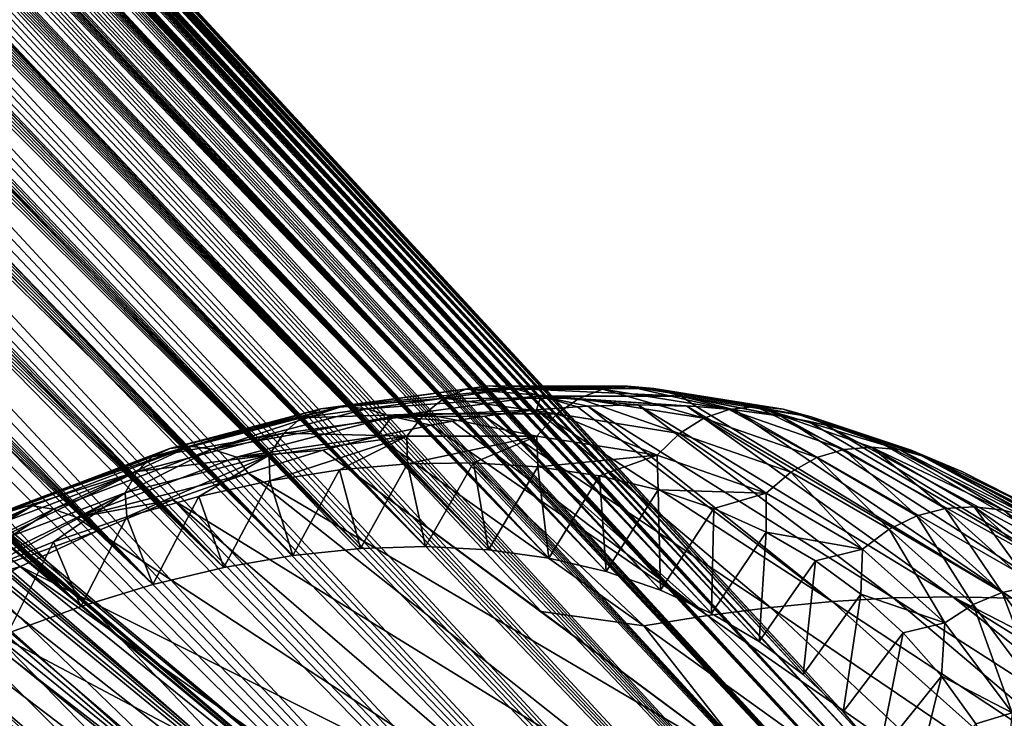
# Model space of a CAD drawing. Header units: metres. Extents: x -81 to 81, y -160 to 24.
# Tile 415 of 424: x 36 to 44, y -11 to -5. Entities that reach past the tile are written whole.
import ezdxf

# ---------------------------------------------------------------- set-up
doc = ezdxf.new("R2010")
doc.units = ezdxf.units.M
doc.layers.add('solid_501850_SW0001', color=7, linetype='CONTINUOUS')

msp = doc.modelspace()

# ---------------------------------------------------------------- linework, layer by layer
at = {"layer": 'solid_501850_SW0001'}
for points in [[(20.594069, 12.731007, 15.899886), (20.583742, 12.720186, 16.087637), (42.221546, -10.676816, 37.643387)], [(20.612007, 12.730516, 15.730922), (20.594069, 12.731007, 15.899886), (42.221546, -10.676816, 37.643387)], [(20.636536, 12.720378, 15.576728), (20.612007, 12.730516, 15.730922), (42.221546, -10.676816, 37.643387)], [(20.583742, 12.720186, 16.087637), (20.582508, 12.695947, 16.297234), (42.221546, -10.676816, 37.643387)], [(20.582508, 12.695947, 16.297234), (20.591953, 12.656164, 16.530502), (42.221546, -10.676816, 37.643387)], [(20.591953, 12.656164, 16.530502), (20.613581, 12.598871, 16.788565), (42.221546, -10.676816, 37.643387)], [(20.667139, 12.701567, 15.43405), (20.636536, 12.720378, 15.576728), (42.221546, -10.676816, 37.643387)], [(20.667139, 12.701567, 15.43405), (42.221546, -10.676816, 37.643387), (42.555279, -10.989511, 36.991222)], [(20.703661, 12.67454, 15.300403), (20.667139, 12.701567, 15.43405), (42.555279, -10.989511, 36.991222)], [(20.746235, 12.639345, 15.173695), (20.703661, 12.67454, 15.300403), (42.555279, -10.989511, 36.991222)], [(20.613581, 12.598871, 16.788565), (41.855652, -10.402453, 38.295551), (42.221546, -10.676816, 37.643387)], [(20.613581, 12.598871, 16.788565), (20.648703, 12.522305, 17.072399), (41.855652, -10.402453, 38.295551)], [(20.795273, 12.59565, 15.052151), (20.746235, 12.639345, 15.173695), (42.555279, -10.989511, 36.991222)], [(20.851469, 12.542727, 14.934254), (20.795273, 12.59565, 15.052151), (42.555279, -10.989511, 36.991222)], [(20.648703, 12.522305, 17.072399), (20.698431, 12.424847, 17.383146), (41.855652, -10.402453, 38.295551)], [(20.915821, 12.479434, 14.81867), (20.851469, 12.542727, 14.934254), (42.555279, -10.989511, 36.991222)], [(20.698431, 12.424847, 17.383146), (20.763727, 12.304967, 17.722143), (41.855652, -10.402453, 38.295551)], [(20.989819, 12.403997, 14.704167), (20.915821, 12.479434, 14.81867), (42.555279, -10.989511, 36.991222)], [(21.075397, 12.314017, 14.589696), (20.989819, 12.403997, 14.704167), (42.555279, -10.989511, 36.991222)], [(20.763727, 12.304967, 17.722143), (20.845358, 12.161238, 18.090872), (41.855652, -10.402453, 38.295551)], [(21.075397, 12.314017, 14.589696), (42.555279, -10.989511, 36.991222), (42.855511, -11.339282, 36.341675)], [(21.175016, 12.206348, 14.474381), (21.075397, 12.314017, 14.589696), (42.855511, -11.339282, 36.341675)], [(20.845358, 12.161238, 18.090872), (20.892519, 12.079962, 18.286949), (41.855652, -10.402453, 38.295551)], [(21.291105, 12.07765, 14.358067), (21.175016, 12.206348, 14.474381), (42.855511, -11.339282, 36.341675)], [(20.892519, 12.079962, 18.286949), (20.943977, 11.992232, 18.490976), (41.855652, -10.402453, 38.295551)], [(21.425594, 11.924933, 14.241465), (21.291105, 12.07765, 14.358067), (42.855511, -11.339282, 36.341675)], [(20.943977, 11.992232, 18.490976), (41.459061, -10.167521, 38.945099), (41.855652, -10.402453, 38.295551)], [(20.943977, 11.992232, 18.490976), (20.999819, 11.897823, 18.703297), (41.459061, -10.167521, 38.945099)], [(21.579681, 11.745873, 14.125979), (21.425594, 11.924933, 14.241465), (42.855511, -11.339282, 36.341675)], [(20.999819, 11.897823, 18.703297), (21.060162, 11.79647, 18.92429), (41.459061, -10.167521, 38.945099)], [(21.060162, 11.79647, 18.92429), (21.124973, 11.688123, 19.153887), (41.459061, -10.167521, 38.945099)], [(21.754431, 11.538174, 14.012884), (21.579681, 11.745873, 14.125979), (42.855511, -11.339282, 36.341675)], [(21.124973, 11.688123, 19.153887), (21.194433, 11.572365, 19.392832), (41.459061, -10.167521, 38.945099)], [(21.194433, 11.572365, 19.392832), (21.268482, 11.449197, 19.640882), (41.459061, -10.167521, 38.945099)], [(21.754431, 11.538174, 14.012884), (42.855511, -11.339282, 36.341675), (43.121078, -11.724774, 35.697258)], [(21.950872, 11.299402, 13.903207), (21.754431, 11.538174, 14.012884), (43.121078, -11.724774, 35.697258)], [(21.268482, 11.449197, 19.640882), (21.347269, 11.31819, 19.898817), (41.459061, -10.167521, 38.945099)], [(21.347269, 11.31819, 19.898817), (21.430801, 11.179213, 20.166649), (41.459061, -10.167521, 38.945099)], [(22.169905, 11.027079, 13.797754), (21.950872, 11.299402, 13.903207), (43.121078, -11.724774, 35.697258)], [(21.430801, 11.179213, 20.166649), (21.519133, 11.03199, 20.444757), (41.459061, -10.167521, 38.945099)], [(21.519133, 11.03199, 20.444757), (41.03331, -9.972927, 39.589516), (41.459061, -10.167521, 38.945099)], [(21.519133, 11.03199, 20.444757), (21.612373, 10.87611, 20.733791), (41.03331, -9.972927, 39.589516)], [(22.288179, 10.877485, 13.746819), (22.169905, 11.027079, 13.797754), (43.121078, -11.724774, 35.697258)], [(21.612373, 10.87611, 20.733791), (21.710478, 10.711506, 21.033562), (41.03331, -9.972927, 39.589516)], [(22.412413, 10.718489, 13.697206), (22.288179, 10.877485, 13.746819), (43.121078, -11.724774, 35.697258)], [(21.710478, 10.711506, 21.033562), (21.813618, 10.537541, 21.3452), (41.03331, -9.972927, 39.589516)], [(22.542662, 10.549768, 13.648958), (22.412413, 10.718489, 13.697206), (43.121078, -11.724774, 35.697258)], [(21.813618, 10.537541, 21.3452), (21.921724, 10.354193, 21.668329), (41.03331, -9.972927, 39.589516)], [(22.542662, 10.549768, 13.648958), (43.121078, -11.724774, 35.697258), (43.350948, -12.144485, 35.060482)], [(22.679287, 10.3706, 13.602152), (22.542662, 10.549768, 13.648958), (43.350948, -12.144485, 35.060482)], [(21.921724, 10.354193, 21.668329), (22.03496, 10.16078, 22.004097), (41.03331, -9.972927, 39.589516)], [(22.822021, 10.181026, 13.556874), (22.679287, 10.3706, 13.602152), (43.350948, -12.144485, 35.060482)], [(22.03496, 10.16078, 22.004097), (22.153334, 9.957013, 22.352661), (41.03331, -9.972927, 39.589516)], [(22.971437, 9.979982, 13.513144), (22.822021, 10.181026, 13.556874), (43.350948, -12.144485, 35.060482)], [(22.153334, 9.957013, 22.352661), (40.580059, -9.819432, 40.226292), (41.03331, -9.972927, 39.589516)], [(22.153334, 9.957013, 22.352661), (22.276905, 9.742456, 22.714472), (40.580059, -9.819432, 40.226292)], [(23.127218, 9.767533, 13.471095), (22.971437, 9.979982, 13.513144), (43.350948, -12.144485, 35.060482)], [(22.276905, 9.742456, 22.714472), (22.405844, 9.516259, 23.090822), (40.580059, -9.819432, 40.226292)], [(23.289801, 9.542701, 13.430742), (23.127218, 9.767533, 13.471095), (43.350948, -12.144485, 35.060482)], [(23.459249, 9.304973, 13.392185), (23.289801, 9.542701, 13.430742), (43.350948, -12.144485, 35.060482)], [(22.405844, 9.516259, 23.090822), (22.494728, 9.359028, 23.349405), (40.580059, -9.819432, 40.226292)], [(22.494728, 9.359028, 23.349405), (22.586048, 9.196196, 23.614893), (40.580059, -9.819432, 40.226292)], [(23.459249, 9.304973, 13.392185), (43.350948, -12.144485, 35.060482), (43.544193, -12.596732, 34.433907)], [(23.635504, 9.053963, 13.35553), (23.459249, 9.304973, 13.392185), (43.544193, -12.596732, 34.433907)], [(22.586048, 9.196196, 23.614893), (22.679873, 9.027392, 23.887848), (40.580059, -9.819432, 40.226292)], [(23.819155, 8.788307, 13.320794), (23.635504, 9.053963, 13.35553), (43.544193, -12.596732, 34.433907)], [(22.679873, 9.027392, 23.887848), (22.776112, 8.852855, 24.167507), (40.580059, -9.819432, 40.226292)], [(22.776112, 8.852855, 24.167507), (22.874821, 8.672202, 24.454449), (40.580059, -9.819432, 40.226292)], [(24.009695, 8.508163, 13.288207), (23.819155, 8.788307, 13.320794), (43.544193, -12.596732, 34.433907)], [(22.874821, 8.672202, 24.454449), (40.101124, -9.707655, 40.852867), (40.580059, -9.819432, 40.226292)], [(22.874821, 8.672202, 24.454449), (22.976095, 8.484873, 24.749594), (40.101124, -9.707655, 40.852867)], [(22.976095, 8.484873, 24.749594), (23.079933, 8.290761, 25.052832), (40.101124, -9.707655, 40.852867)], [(24.207977, 8.211624, 13.257718), (24.009695, 8.508163, 13.288207), (43.544193, -12.596732, 34.433907)], [(23.079933, 8.290761, 25.052832), (23.186277, 8.089943, 25.363691), (40.101124, -9.707655, 40.852867)], [(24.207977, 8.211624, 13.257718), (43.544193, -12.596732, 34.433907), (43.700043, -13.0797, 33.820042)], [(24.413485, 7.898748, 13.229614), (24.207977, 8.211624, 13.257718), (43.700043, -13.0797, 33.820042)], [(23.186277, 8.089943, 25.363691), (23.295218, 7.881732, 25.683292), (40.101124, -9.707655, 40.852867)], [(24.626759, 7.567894, 13.203934), (24.413485, 7.898748, 13.229614), (43.700043, -13.0797, 33.820042)], [(23.295218, 7.881732, 25.683292), (23.406816, 7.665496, 26.012543), (40.101124, -9.707655, 40.852867)], [(23.406816, 7.665496, 26.012543), (23.521002, 7.441597, 26.350266), (40.101124, -9.707655, 40.852867)], [(24.847979, 7.217859, 13.180849), (24.626759, 7.567894, 13.203934), (43.700043, -13.0797, 33.820042)], [(23.521002, 7.441597, 26.350266), (39.598431, -9.638041, 41.466732), (40.101124, -9.707655, 40.852867)], [(23.521002, 7.441597, 26.350266), (23.637806, 7.209465, 26.697227), (39.598431, -9.638041, 41.466732)], [(23.637806, 7.209465, 26.697227), (23.727167, 7.029394, 26.964388), (39.598431, -9.638041, 41.466732)], [(24.99959, 6.973814, 13.167081), (24.847979, 7.217859, 13.180849), (43.700043, -13.0797, 33.820042)], [(23.727167, 7.029394, 26.964388), (23.81806, 6.843843, 27.237946), (39.598431, -9.638041, 41.466732)], [(25.155014, 6.719978, 13.154576), (24.99959, 6.973814, 13.167081), (43.700043, -13.0797, 33.820042)], [(23.81806, 6.843843, 27.237946), (23.910473, 6.653203, 27.516844), (39.598431, -9.638041, 41.466732)], [(23.910473, 6.653203, 27.516844), (24.004387, 6.457207, 27.801426), (39.598431, -9.638041, 41.466732)], [(25.155014, 6.719978, 13.154576), (43.700043, -13.0797, 33.820042), (43.817898, -13.591534, 33.221245)], [(25.314228, 6.456012, 13.143437), (25.155014, 6.719978, 13.154576), (43.817898, -13.591534, 33.221245)], [(24.004387, 6.457207, 27.801426), (24.099781, 6.255385, 28.092405), (39.598431, -9.638041, 41.466732)], [(25.476654, 6.182529, 13.133894), (25.314228, 6.456012, 13.143437), (43.817898, -13.591534, 33.221245)], [(24.099781, 6.255385, 28.092405), (24.196632, 6.047247, 28.390478), (39.598431, -9.638041, 41.466732)], [(25.642803, 5.898202, 13.125928), (25.476654, 6.182529, 13.133894), (43.817898, -13.591534, 33.221245)], [(24.196632, 6.047247, 28.390478), (39.07391, -9.610854, 42.065529), (39.598431, -9.638041, 41.466732)], [(24.196632, 6.047247, 28.390478), (24.294928, 5.832688, 28.695524), (39.07391, -9.610854, 42.065529)], [(24.294928, 5.832688, 28.695524), (24.394693, 5.612194, 29.006277), (39.07391, -9.610854, 42.065529)], [(25.813143, 5.601679, 13.119555), (25.642803, 5.898202, 13.125928), (43.817898, -13.591534, 33.221245)], [(24.394693, 5.612194, 29.006277), (24.495918, 5.385063, 29.323771), (39.07391, -9.610854, 42.065529)], [(25.813143, 5.601679, 13.119555), (43.817898, -13.591534, 33.221245), (43.897293, -14.130221, 32.63987)], [(25.9869, 5.293878, 13.115129), (25.813143, 5.601679, 13.119555), (43.897293, -14.130221, 32.63987)], [(24.495918, 5.385063, 29.323771), (24.598587, 5.150486, 29.649147), (39.07391, -9.610854, 42.065529)], [(26.164143, 4.974108, 13.112735), (25.9869, 5.293878, 13.115129), (43.897293, -14.130221, 32.63987)], [(24.598587, 5.150486, 29.649147), (24.702684, 4.90762, 29.983517), (39.07391, -9.610854, 42.065529)], [(26.345495, 4.640464, 13.112338), (26.164143, 4.974108, 13.112735), (43.897293, -14.130221, 32.63987)], [(24.702684, 4.90762, 29.983517), (38.529617, -9.626207, 42.646904), (39.07391, -9.610854, 42.065529)], [(24.702684, 4.90762, 29.983517), (24.808405, 4.656504, 30.326143), (38.529617, -9.626207, 42.646904)], [(24.808405, 4.656504, 30.326143), (24.894171, 4.449883, 30.605516), (38.529617, -9.626207, 42.646904)], [(26.531141, 4.291833, 13.114139), (26.345495, 4.640464, 13.112338), (43.897293, -14.130221, 32.63987)], [(24.894171, 4.449883, 30.605516), (24.980824, 4.237845, 30.890043), (38.529617, -9.626207, 42.646904)], [(26.720242, 3.929215, 13.118648), (26.531141, 4.291833, 13.114139), (43.897293, -14.130221, 32.63987)], [(24.980824, 4.237845, 30.890043), (25.068205, 4.020073, 31.18014), (38.529617, -9.626207, 42.646904)], [(25.068205, 4.020073, 31.18014), (25.156157, 3.796231, 31.476206), (38.529617, -9.626207, 42.646904)], [(26.720242, 3.929215, 13.118648), (43.897293, -14.130221, 32.63987), (43.937908, -14.6936, 32.078255)], [(26.912716, 3.551677, 13.12577), (26.720242, 3.929215, 13.118648), (43.937908, -14.6936, 32.078255)], [(25.156157, 3.796231, 31.476206), (25.24464, 3.56582, 31.778759), (38.529617, -9.626207, 42.646904)], [(25.24464, 3.56582, 31.778759), (37.967747, -9.684037, 43.208519), (38.529617, -9.626207, 42.646904)], [(25.24464, 3.56582, 31.778759), (25.334663, 3.327363, 32.089035), (37.967747, -9.684037, 43.208519)], [(27.059248, 3.258062, 13.132775), (26.912716, 3.551677, 13.12577), (43.937908, -14.6936, 32.078255)], [(25.334663, 3.327363, 32.089035), (25.425846, 3.081616, 32.405762), (37.967747, -9.684037, 43.208519)], [(27.208265, 2.953779, 13.141477), (27.059248, 3.258062, 13.132775), (43.937908, -14.6936, 32.078255)], [(25.425846, 3.081616, 32.405762), (25.517376, 2.829937, 32.727093), (37.967747, -9.684037, 43.208519)], [(27.359818, 2.6384, 13.152286), (27.208265, 2.953779, 13.141477), (43.937908, -14.6936, 32.078255)], [(25.517376, 2.829937, 32.727093), (25.60844, 2.573712, 33.051216), (37.967747, -9.684037, 43.208519)], [(27.359818, 2.6384, 13.152286), (43.937908, -14.6936, 32.078255), (43.939587, -15.279417, 31.538641)], [(27.512117, 2.314959, 13.165033), (27.359818, 2.6384, 13.152286), (43.939587, -15.279417, 31.538641)], [(25.60844, 2.573712, 33.051216), (25.698221, 2.314357, 33.376335), (37.967747, -9.684037, 43.208519)], [(25.698221, 2.314357, 33.376335), (37.390537, -9.784111, 43.748135), (37.967747, -9.684037, 43.208519)], [(25.698221, 2.314357, 33.376335), (25.786287, 2.052436, 33.701725), (37.390537, -9.784111, 43.748135)], [(27.663445, 1.986568, 13.179476), (27.512117, 2.314959, 13.165033), (43.939587, -15.279417, 31.538641)], [(25.786287, 2.052436, 33.701725), (25.874428, 1.783702, 34.032177), (37.390537, -9.784111, 43.748135)], [(27.812216, 1.656271, 13.19531), (27.663445, 1.986568, 13.179476), (43.939587, -15.279417, 31.538641)], [(25.874428, 1.783702, 34.032177), (25.962204, 1.509537, 34.365673), (37.390537, -9.784111, 43.748135)], [(27.959776, 1.321192, 13.212971), (27.812216, 1.656271, 13.19531), (43.939587, -15.279417, 31.538641)], [(25.962204, 1.509537, 34.365673), (26.048656, 1.232619, 34.698811), (37.390537, -9.784111, 43.748135)], [(27.959776, 1.321192, 13.212971), (43.939587, -15.279417, 31.538641), (43.902321, -15.885435, 31.023088)], [(28.106289, 0.980814, 13.23267), (27.959776, 1.321192, 13.212971), (43.902321, -15.885435, 31.023088)], [(26.048656, 1.232619, 34.698811), (26.13282, 0.955704, 35.028267), (37.390537, -9.784111, 43.748135)], [(26.13282, 0.955704, 35.028267), (36.800198, -9.926045, 44.263683), (37.390537, -9.784111, 43.748135)], [(26.13282, 0.955704, 35.028267), (26.21372, 0.681628, 35.3508), (36.800198, -9.926045, 44.263683)], [(28.250278, 0.638162, 13.254118), (28.106289, 0.980814, 13.23267), (43.902321, -15.885435, 31.023088)], [(26.21372, 0.681628, 35.3508), (26.290743, 0.412132, 35.664581), (36.800198, -9.926045, 44.263683)], [(28.390364, 0.296287, 13.276949), (28.250278, 0.638162, 13.254118), (43.902321, -15.885435, 31.023088)], [(26.290743, 0.412132, 35.664581), (26.364964, 0.143869, 35.973579), (36.800198, -9.926045, 44.263683)], [(28.525492, -0.042267, 13.300806), (28.390364, 0.296287, 13.276949), (43.902321, -15.885435, 31.023088)], [(26.364964, 0.143869, 35.973579), (26.436518, -0.123144, 36.27776), (36.800198, -9.926045, 44.263683)], [(28.525492, -0.042267, 13.300806), (43.902321, -15.885435, 31.023088), (43.826256, -16.509251, 30.533648)], [(28.656723, -0.379604, 13.326063), (28.525492, -0.042267, 13.300806), (43.826256, -16.509251, 30.533648)], [(26.436518, -0.123144, 36.27776), (36.199066, -10.109281, 44.753124), (36.800198, -9.926045, 44.263683)], [(26.436518, -0.123144, 36.27776), (26.505354, -0.388289, 36.576431), (36.199066, -10.109281, 44.753124)], [(26.505354, -0.388289, 36.576431), (26.571421, -0.650927, 36.868931), (36.199066, -10.109281, 44.753124)], [(28.784222, -0.716073, 13.352711), (28.656723, -0.379604, 13.326063), (43.826256, -16.509251, 30.533648)], [(26.571421, -0.650927, 36.868931), (26.634665, -0.910399, 37.15461), (36.199066, -10.109281, 44.753124)], [(28.907791, -1.051226, 13.38058), (28.784222, -0.716073, 13.352711), (43.826256, -16.509251, 30.533648)], [(26.634665, -0.910399, 37.15461), (26.694984, -1.166262, 37.433128), (36.199066, -10.109281, 44.753124)], [(29.027245, -1.384616, 13.409496), (28.907791, -1.051226, 13.38058), (43.826256, -16.509251, 30.533648)], [(26.694984, -1.166262, 37.433128), (26.75231, -1.418942, 37.705132), (36.199066, -10.109281, 44.753124)], [(29.027245, -1.384616, 13.409496), (43.826256, -16.509251, 30.533648), (43.711693, -17.148361, 30.072281)], [(29.142502, -1.71598, 13.439356), (29.027245, -1.384616, 13.409496), (43.711693, -17.148361, 30.072281)], [(26.75231, -1.418942, 37.705132), (35.589561, -10.333082, 45.214493), (36.199066, -10.109281, 44.753124)], [(29.25378, -2.045587, 13.470283), (29.142502, -1.71598, 13.439356), (43.711693, -17.148361, 30.072281)], [(29.361139, -2.373417, 13.502279), (29.25378, -2.045587, 13.470283), (43.711693, -17.148361, 30.072281)], [(29.464615, -2.699432, 13.535339), (29.361139, -2.373417, 13.502279), (43.711693, -17.148361, 30.072281)], [(29.564251, -3.023591, 13.569452), (29.464615, -2.699432, 13.535339), (43.711693, -17.148361, 30.072281)], [(29.564251, -3.023591, 13.569452), (43.711693, -17.148361, 30.072281), (43.559097, -17.80022, 29.64082)], [(30.035671, -4.737868, 13.769147), (29.564251, -3.023591, 13.569452), (43.559097, -17.80022, 29.64082)], [(30.035671, -4.737868, 13.769147), (43.559097, -17.80022, 29.64082), (43.369045, -18.462345, 29.240913)], [(30.181648, -5.351525, 13.849058), (30.035671, -4.737868, 13.769147), (43.369045, -18.462345, 29.240913)], [(30.410471, -6.442826, 14.002036), (30.181648, -5.351525, 13.849058), (43.369045, -18.462345, 29.240913)], [(36.565712, -11.91174, 40.87225), (28.576656, -5.496956, 34.143997), (29.017637, -5.45074, 33.703979)], [(35.681694, -12.057399, 41.705673), (28.576656, -5.496956, 34.143997), (36.565712, -11.91174, 40.87225)], [(36.565712, -11.91174, 40.87225), (29.017637, -5.45074, 33.703979), (29.44433, -5.439959, 33.247063)], [(37.39489, -11.901777, 39.974258), (29.44433, -5.439959, 33.247063), (29.854557, -5.464739, 32.775517)], [(36.565712, -11.91174, 40.87225), (29.44433, -5.439959, 33.247063), (37.39489, -11.901777, 39.974258)], [(37.39489, -11.901777, 39.974258), (29.854557, -5.464739, 32.775517), (30.245882, -5.524893, 32.292175)], [(38.156963, -12.027693, 39.024937), (30.245882, -5.524893, 32.292175), (30.617188, -5.620206, 31.798462)], [(37.39489, -11.901777, 39.974258), (30.245882, -5.524893, 32.292175), (38.156963, -12.027693, 39.024937)], [(38.156963, -12.027693, 39.024937), (30.617188, -5.620206, 31.798462), (30.966921, -5.750358, 31.296368)], [(38.837063, -12.287056, 38.042801), (30.966921, -5.750358, 31.296368), (31.292839, -5.914493, 30.789129)], [(38.156963, -12.027693, 39.024937), (30.966921, -5.750358, 31.296368), (38.837063, -12.287056, 38.042801)], [(38.837063, -12.287056, 38.042801), (31.292839, -5.914493, 30.789129), (31.593941, -6.112035, 30.278374)], [(39.424805, -12.675781, 37.042946), (31.593941, -6.112035, 30.278374), (31.869118, -6.342349, 29.765898)], [(38.837063, -12.287056, 38.042801), (31.593941, -6.112035, 30.278374), (39.424805, -12.675781, 37.042946)], [(39.424805, -12.675781, 37.042946), (31.869118, -6.342349, 29.765898), (32.116528, -6.603886, 29.255133)], [(30.410471, -6.442826, 14.002036), (43.369045, -18.462345, 29.240913), (43.142296, -19.132092, 28.874159)], [(30.59774, -7.529654, 14.168286), (30.410471, -6.442826, 14.002036), (43.142296, -19.132092, 28.874159)], [(39.909683, -13.187095, 36.043091), (32.116528, -6.603886, 29.255133), (32.335403, -6.895727, 28.74777)], [(39.424805, -12.675781, 37.042946), (32.116528, -6.603886, 29.255133), (39.909683, -13.187095, 36.043091)], [(39.909683, -13.187095, 36.043091), (32.335403, -6.895727, 28.74777), (32.524963, -7.216957, 28.245499)], [(40.283207, -13.811821, 35.060955), (32.524963, -7.216957, 28.245499), (32.683937, -7.565425, 27.751682)], [(39.909683, -13.187095, 36.043091), (32.524963, -7.216957, 28.245499), (40.283207, -13.811821, 35.060955)], [(30.59774, -7.529654, 14.168286), (43.142296, -19.132092, 28.874159), (42.879757, -19.806772, 28.542027)], [(30.68259, -8.126926, 14.265553), (30.59774, -7.529654, 14.168286), (42.879757, -19.806772, 28.542027)], [(40.283207, -13.811821, 35.060955), (32.683937, -7.565425, 27.751682), (32.811821, -7.939856, 27.268049)], [(40.539543, -14.540455, 34.111633), (32.811821, -7.939856, 27.268049), (32.908157, -8.33909, 26.79616)], [(40.283207, -13.811821, 35.060955), (32.811821, -7.939856, 27.268049), (40.539543, -14.540455, 34.111633)], [(30.68259, -8.126926, 14.265553), (42.879757, -19.806772, 28.542027), (42.582474, -20.483721, 28.245829)], [(30.828779, -9.531423, 14.511223), (30.68259, -8.126926, 14.265553), (42.582474, -20.483721, 28.245829)], [(39.604797, -8.271095, 43.838112), (39.409245, -8.297168, 43.646362), (38.200577, -8.462942, 44.816883)], [(38.38205, -8.438823, 45.022247), (39.604797, -8.271095, 43.838112), (38.200577, -8.462942, 44.816883)], [(39.814159, -8.291406, 44.040359), (39.604797, -8.271095, 43.838112), (38.38205, -8.438823, 45.022247)], [(38.580387, -8.46065, 45.235165), (39.814159, -8.291406, 44.040359), (38.38205, -8.438823, 45.022247)], [(40.034554, -8.354617, 44.253242), (39.814159, -8.291406, 44.040359), (38.580387, -8.46065, 45.235165)], [(39.604797, -8.271095, 43.838112), (40.757771, -8.272435, 42.574757), (39.409245, -8.297168, 43.646362)], [(40.757771, -8.272435, 42.574757), (40.54895, -8.298492, 42.397541), (39.409245, -8.297168, 43.646362)], [(40.977554, -8.292706, 42.765633), (40.757771, -8.272435, 42.574757), (39.604797, -8.271095, 43.838112)], [(39.814159, -8.291406, 44.040359), (40.977554, -8.292706, 42.765633), (39.604797, -8.271095, 43.838112)], [(41.205742, -8.355635, 42.970245), (40.977554, -8.292706, 42.765633), (39.814159, -8.291406, 44.040359)], [(40.034554, -8.354617, 44.253242), (41.205742, -8.355635, 42.970245), (39.814159, -8.291406, 44.040359)], [(40.757771, -8.272435, 42.574757), (41.604221, -8.466897, 41.087379), (40.54895, -8.298492, 42.397541)], [(40.757771, -8.272435, 42.574757), (41.825314, -8.442826, 41.249332), (41.604221, -8.466897, 41.087379)], [(42.054775, -8.464534, 41.428291), (41.825314, -8.442826, 41.249332), (40.757771, -8.272435, 42.574757)], [(40.977554, -8.292706, 42.765633), (42.054775, -8.464534, 41.428291), (40.757771, -8.272435, 42.574757)], [(42.290279, -8.528182, 41.624229), (42.054775, -8.464534, 41.428291), (40.977554, -8.292706, 42.765633)], [(41.205742, -8.355635, 42.970245), (42.290279, -8.528182, 41.624229), (40.977554, -8.292706, 42.765633)], [(40.539543, -14.540455, 34.111633), (32.908157, -8.33909, 26.79616), (32.972313, -8.760572, 26.339054)], [(38.036701, -8.536745, 44.620934), (39.22834, -8.373245, 43.466965), (39.06319, -8.502928, 43.301495)], [(38.200577, -8.462942, 44.816883), (39.22834, -8.373245, 43.466965), (38.036701, -8.536745, 44.620934)], [(38.200577, -8.462942, 44.816883), (39.409245, -8.297168, 43.646362), (39.22834, -8.373245, 43.466965)], [(38.792591, -8.525145, 45.455833), (40.034554, -8.354617, 44.253242), (38.580387, -8.46065, 45.235165)], [(38.792591, -8.525145, 45.455833), (39.999138, -8.470657, 44.71566), (40.034554, -8.354617, 44.253242)], [(39.22834, -8.373245, 43.466965), (40.168167, -8.503786, 42.091118), (39.06319, -8.502928, 43.301495)], [(39.409245, -8.297168, 43.646362), (40.352024, -8.374421, 42.235821), (39.22834, -8.373245, 43.466965)], [(39.22834, -8.373245, 43.466965), (40.352024, -8.374421, 42.235821), (40.168167, -8.503786, 42.091118)], [(39.409245, -8.297168, 43.646362), (40.54895, -8.298492, 42.397541), (40.352024, -8.374421, 42.235821)], [(40.034554, -8.354617, 44.253242), (39.999138, -8.470657, 44.71566), (40.339764, -8.443605, 44.367825)], [(40.034554, -8.354617, 44.253242), (40.339764, -8.443605, 44.367825), (40.426262, -8.438833, 44.277573)], [(40.034554, -8.354617, 44.253242), (40.426262, -8.438833, 44.277573), (40.844315, -8.428264, 43.829899)], [(40.034554, -8.354617, 44.253242), (40.844315, -8.428264, 43.829899), (41.25264, -8.438961, 43.373344)], [(40.034554, -8.354617, 44.253242), (41.25264, -8.438961, 43.373344), (41.330746, -8.443503, 43.283722)], [(40.034554, -8.354617, 44.253242), (41.330746, -8.443503, 43.283722), (41.205742, -8.355635, 42.970245)], [(40.352024, -8.374421, 42.235821), (41.19141, -8.666473, 40.821278), (40.168167, -8.503786, 42.091118)], [(40.54895, -8.298492, 42.397541), (41.392509, -8.540257, 40.944202), (40.352024, -8.374421, 42.235821)], [(40.352024, -8.374421, 42.235821), (41.392509, -8.540257, 40.944202), (41.19141, -8.666473, 40.821278)], [(40.54895, -8.298492, 42.397541), (41.604221, -8.466897, 41.087379), (41.392509, -8.540257, 40.944202)], [(41.205742, -8.355635, 42.970245), (41.330746, -8.443503, 43.283722), (41.650589, -8.47091, 42.908634)], [(41.205742, -8.355635, 42.970245), (41.650589, -8.47091, 42.908634), (42.037457, -8.524055, 42.436584)], [(41.205742, -8.355635, 42.970245), (42.037457, -8.524055, 42.436584), (42.261063, -8.565485, 42.1539)], [(41.205742, -8.355635, 42.970245), (42.261063, -8.565485, 42.1539), (42.412643, -8.598318, 41.957916)], [(41.205742, -8.355635, 42.970245), (42.412643, -8.598318, 41.957916), (42.290279, -8.528182, 41.624229)], [(38.38205, -8.438823, 45.022247), (38.200577, -8.462942, 44.816883), (36.93935, -8.793565, 45.893211)], [(37.106133, -8.773341, 46.111076), (38.38205, -8.438823, 45.022247), (36.93935, -8.793565, 45.893211)], [(37.292976, -8.798143, 46.333839), (38.38205, -8.438823, 45.022247), (37.106133, -8.773341, 46.111076)], [(37.292976, -8.798143, 46.333839), (38.580387, -8.46065, 45.235165), (38.38205, -8.438823, 45.022247)], [(40.339764, -8.443605, 44.367825), (39.999138, -8.470657, 44.71566), (42.464851, -10.069852, 47.294441)], [(40.426262, -8.438833, 44.277573), (40.339764, -8.443605, 44.367825), (42.464851, -10.069852, 47.294441)], [(40.844315, -8.428264, 43.829899), (40.426262, -8.438833, 44.277573), (42.972645, -10.039413, 46.76733)], [(42.972645, -10.039413, 46.76733), (40.426262, -8.438833, 44.277573), (42.464851, -10.069852, 47.294441)], [(43.471645, -10.029307, 46.231155), (40.844315, -8.428264, 43.829899), (42.972645, -10.039413, 46.76733)], [(41.25264, -8.438961, 43.373344), (40.844315, -8.428264, 43.829899), (43.471645, -10.029307, 46.231155)], [(43.961243, -10.039613, 45.685593), (41.25264, -8.438961, 43.373344), (43.471645, -10.029307, 46.231155)], [(41.330746, -8.443503, 43.283722), (41.25264, -8.438961, 43.373344), (43.961243, -10.039613, 45.685593)], [(41.650589, -8.47091, 42.908634), (41.330746, -8.443503, 43.283722), (43.961243, -10.039613, 45.685593)], [(41.825314, -8.442826, 41.249332), (42.560726, -8.800097, 39.733662), (41.604221, -8.466897, 41.087379)], [(41.825314, -8.442826, 41.249332), (42.792919, -8.779953, 39.879845), (42.560726, -8.800097, 39.733662)], [(43.0312, -8.804557, 40.046486), (42.792919, -8.779953, 39.879845), (41.825314, -8.442826, 41.249332)], [(42.054775, -8.464534, 41.428291), (43.0312, -8.804557, 40.046486), (41.825314, -8.442826, 41.249332)], [(38.200577, -8.462942, 44.816883), (38.036701, -8.536745, 44.620934), (36.79327, -8.862703, 45.682076)], [(36.93935, -8.793565, 45.893211), (38.200577, -8.462942, 44.816883), (36.79327, -8.862703, 45.682076)], [(36.79327, -8.862703, 45.682076), (38.036701, -8.536745, 44.620934), (37.891449, -8.663908, 44.435997)], [(38.792591, -8.525145, 45.455833), (38.580387, -8.46065, 45.235165), (37.292976, -8.798143, 46.333839)], [(37.496689, -8.864905, 46.56171), (38.792591, -8.525145, 45.455833), (37.292976, -8.798143, 46.333839)], [(37.496689, -8.864905, 46.56171), (38.670784, -8.692936, 45.964878), (38.792591, -8.525145, 45.455833)], [(37.891449, -8.663908, 44.435997), (39.06319, -8.502928, 43.301495), (38.916637, -8.689533, 43.149967)], [(38.036701, -8.536745, 44.620934), (39.06319, -8.502928, 43.301495), (37.891449, -8.663908, 44.435997)], [(38.792591, -8.525145, 45.455833), (38.670784, -8.692936, 45.964878), (39.120697, -8.597808, 45.559982)], [(38.792591, -8.525145, 45.455833), (39.563721, -8.523676, 45.143349), (39.999138, -8.470657, 44.71566)], [(38.792591, -8.525145, 45.455833), (39.297859, -8.565785, 45.395557), (39.563721, -8.523676, 45.143349)], [(38.792591, -8.525145, 45.455833), (39.120697, -8.597808, 45.559982), (39.297859, -8.565785, 45.395557)], [(39.06319, -8.502928, 43.301495), (39.999996, -8.690076, 41.963554), (38.916637, -8.689533, 43.149967)], [(39.06319, -8.502928, 43.301495), (40.168167, -8.503786, 42.091118), (39.999996, -8.690076, 41.963554)], [(39.563721, -8.523676, 45.143349), (39.297859, -8.565785, 45.395557), (41.425121, -10.186185, 48.319794)], [(39.999138, -8.470657, 44.71566), (39.563721, -8.523676, 45.143349), (41.948833, -10.119266, 47.812023)], [(41.948833, -10.119266, 47.812023), (39.563721, -8.523676, 45.143349), (41.425121, -10.186185, 48.319794)], [(42.464851, -10.069852, 47.294441), (39.999138, -8.470657, 44.71566), (41.948833, -10.119266, 47.812023)], [(40.168167, -8.503786, 42.091118), (41.003304, -8.849176, 40.718838), (39.999996, -8.690076, 41.963554)], [(40.168167, -8.503786, 42.091118), (41.19141, -8.666473, 40.821278), (41.003304, -8.849176, 40.718838)], [(41.604221, -8.466897, 41.087379), (42.335682, -8.868504, 39.609638), (41.392509, -8.540257, 40.944202)], [(41.604221, -8.466897, 41.087379), (42.560726, -8.800097, 39.733662), (42.335682, -8.868504, 39.609638)], [(44.440636, -10.070244, 45.132515), (41.650589, -8.47091, 42.908634), (43.961243, -10.039613, 45.685593)], [(42.037457, -8.524055, 42.436584), (41.650589, -8.47091, 42.908634), (44.440636, -10.070244, 45.132515)], [(44.909828, -10.119836, 44.572067), (42.037457, -8.524055, 42.436584), (44.440636, -10.070244, 45.132515)], [(42.261063, -8.565485, 42.1539), (42.037457, -8.524055, 42.436584), (44.909828, -10.119836, 44.572067)], [(43.273472, -8.869923, 40.233433), (43.0312, -8.804557, 40.046486), (42.054775, -8.464534, 41.428291)], [(42.290279, -8.528182, 41.624229), (43.273472, -8.869923, 40.233433), (42.054775, -8.464534, 41.428291)], [(42.290279, -8.528182, 41.624229), (42.775501, -8.693576, 41.473473), (43.121811, -8.807358, 40.989731)], [(42.290279, -8.528182, 41.624229), (43.121811, -8.807358, 40.989731), (43.273472, -8.869923, 40.233433)], [(42.290279, -8.528182, 41.624229), (42.412643, -8.598318, 41.957916), (42.775501, -8.693576, 41.473473)], [(39.120697, -8.597808, 45.559982), (38.670784, -8.692936, 45.964878), (40.893948, -10.270538, 48.816254)], [(39.297859, -8.565785, 45.395557), (39.120697, -8.597808, 45.559982), (41.425121, -10.186185, 48.319794)], [(41.425121, -10.186185, 48.319794), (39.120697, -8.597808, 45.559982), (40.893948, -10.270538, 48.816254)], [(41.392509, -8.540257, 40.944202), (42.119045, -8.988784, 39.509182), (41.19141, -8.666473, 40.821278)], [(41.392509, -8.540257, 40.944202), (42.335682, -8.868504, 39.609638), (42.119045, -8.988784, 39.509182)], [(42.412643, -8.598318, 41.957916), (42.261063, -8.565485, 42.1539), (44.909828, -10.119836, 44.572067)], [(45.368576, -10.186927, 44.004829), (42.412643, -8.598318, 41.957916), (44.909828, -10.119836, 44.572067)], [(42.775501, -8.693576, 41.473473), (42.412643, -8.598318, 41.957916), (45.368576, -10.186927, 44.004829)], [(36.668835, -8.984546, 45.479256), (37.891449, -8.663908, 44.435997), (37.767891, -8.847557, 44.26202)], [(36.79327, -8.862703, 45.682076), (37.891449, -8.663908, 44.435997), (36.668835, -8.984546, 45.479256)], [(37.496689, -8.864905, 46.56171), (38.215763, -8.807382, 46.35725), (38.670784, -8.692936, 45.964878)], [(37.891449, -8.663908, 44.435997), (38.916637, -8.689533, 43.149967), (37.767891, -8.847557, 44.26202)], [(37.767891, -8.847557, 44.26202), (38.916637, -8.689533, 43.149967), (37.77573, -9.061876, 43.989731)], [(38.916637, -8.689533, 43.149967), (38.356945, -8.971007, 43.437283), (37.77573, -9.061876, 43.989731)], [(38.670784, -8.692936, 45.964878), (38.215763, -8.807382, 46.35725), (40.036522, -10.15228, 48.860355)], [(38.916637, -8.689533, 43.149967), (38.922062, -8.921318, 42.864647), (38.356945, -8.971007, 43.437283)], [(40.893948, -10.270538, 48.816254), (38.670784, -8.692936, 45.964878), (40.036522, -10.15228, 48.860355)], [(38.916637, -8.689533, 43.149967), (39.999996, -8.690076, 41.963554), (38.922062, -8.921318, 42.864647)], [(39.999996, -8.690076, 41.963554), (39.471664, -8.913394, 42.270645), (38.922062, -8.921318, 42.864647)], [(39.999996, -8.690076, 41.963554), (40.00835, -8.946528, 41.65308), (39.471664, -8.913394, 42.270645)], [(39.999996, -8.690076, 41.963554), (41.003304, -8.849176, 40.718838), (40.00835, -8.946528, 41.65308)], [(41.19141, -8.666473, 40.821278), (41.912975, -9.164682, 39.432674), (41.003304, -8.849176, 40.718838)], [(41.19141, -8.666473, 40.821278), (42.119045, -8.988784, 39.509182), (41.912975, -9.164682, 39.432674)], [(45.815304, -10.271495, 43.431221), (43.121811, -8.807358, 40.989731), (42.775501, -8.693576, 41.473473)], [(45.815304, -10.271495, 43.431221), (42.775501, -8.693576, 41.473473), (45.368576, -10.186927, 44.004829)], [(40.673714, -15.358763, 33.213642), (32.972313, -8.760572, 26.339054), (33.004082, -9.20254, 25.898571)], [(40.539543, -14.540455, 34.111633), (32.972313, -8.760572, 26.339054), (40.673714, -15.358763, 33.213642)], [(37.106133, -8.773341, 46.111076), (36.93935, -8.793565, 45.893211), (35.642696, -9.284546, 46.860737)], [(35.794369, -9.270106, 47.089813), (37.106133, -8.773341, 46.111076), (35.642696, -9.284546, 46.860737)], [(35.969402, -9.299303, 47.321465), (37.106133, -8.773341, 46.111076), (35.794369, -9.270106, 47.089813)], [(35.969402, -9.299303, 47.321465), (37.292976, -8.798143, 46.333839), (37.106133, -8.773341, 46.111076)], [(42.792919, -8.779953, 39.879845), (43.405479, -9.293567, 38.354763), (42.560726, -8.800097, 39.733662)], [(42.792919, -8.779953, 39.879845), (43.647457, -9.279238, 38.484886), (43.405479, -9.293567, 38.354763)], [(43.893578, -9.30816, 38.638969), (43.647457, -9.279238, 38.484886), (42.792919, -8.779953, 39.879845)], [(43.0312, -8.804557, 40.046486), (43.893578, -9.30816, 38.638969), (42.792919, -8.779953, 39.879845)], [(36.93935, -8.793565, 45.893211), (36.79327, -8.862703, 45.682076), (35.514923, -9.346697, 46.635994)], [(35.642696, -9.284546, 46.860737), (36.93935, -8.793565, 45.893211), (35.514923, -9.346697, 46.635994)], [(35.514923, -9.346697, 46.635994), (36.79327, -8.862703, 45.682076), (36.668835, -8.984546, 45.479256)], [(36.164413, -9.369294, 47.555893), (37.292976, -8.798143, 46.333839), (35.969402, -9.299303, 47.321465)], [(36.164413, -9.369294, 47.555893), (37.496689, -8.864905, 46.56171), (37.292976, -8.798143, 46.333839)], [(36.164413, -9.369294, 47.555893), (37.59491, -8.996853, 46.863125), (37.496689, -8.864905, 46.56171)], [(36.569317, -9.162007, 45.284649), (37.767891, -8.847557, 44.26202), (36.58276, -9.362087, 45.019276)], [(36.668835, -8.984546, 45.479256), (37.767891, -8.847557, 44.26202), (36.569317, -9.162007, 45.284649)], [(37.767891, -8.847557, 44.26202), (37.183128, -9.192577, 44.518066), (36.58276, -9.362087, 45.019276)], [(37.767891, -8.847557, 44.26202), (37.77573, -9.061876, 43.989731), (37.183128, -9.192577, 44.518066)], [(37.496689, -8.864905, 46.56171), (37.59491, -8.996853, 46.863125), (38.215763, -8.807382, 46.35725)], [(41.87318, -11.517743, 51.342041), (38.215763, -8.807382, 46.35725), (37.59491, -8.996853, 46.863125)], [(41.87318, -11.517743, 51.342041), (40.036522, -10.15228, 48.860355), (38.215763, -8.807382, 46.35725)], [(41.003304, -8.849176, 40.718838), (40.524689, -9.020727, 41.020077), (40.00835, -8.946528, 41.65308)], [(41.003304, -8.849176, 40.718838), (41.013233, -9.136014, 40.379765), (40.524689, -9.020727, 41.020077)], [(41.003304, -8.849176, 40.718838), (41.912975, -9.164682, 39.432674), (41.013233, -9.136014, 40.379765)], [(42.560726, -8.800097, 39.733662), (43.168743, -9.354708, 38.250229), (42.335682, -8.868504, 39.609638)], [(42.560726, -8.800097, 39.733662), (43.405479, -9.293567, 38.354763), (43.168743, -9.354708, 38.250229)], [(44.141994, -9.376223, 38.816711), (43.893578, -9.30816, 38.638969), (43.0312, -8.804557, 40.046486)], [(43.273472, -8.869923, 40.233433), (44.141994, -9.376223, 38.816711), (43.0312, -8.804557, 40.046486)], [(49.034344, -11.767048, 43.352364), (43.546032, -8.984862, 40.362873), (43.121811, -8.807358, 40.989731)], [(43.273472, -8.869923, 40.233433), (43.121811, -8.807358, 40.989731), (43.546032, -8.984862, 40.362873)], [(45.805191, -10.165649, 42.594227), (49.034344, -11.767048, 43.352364), (43.121811, -8.807358, 40.989731)], [(45.815304, -10.271495, 43.431221), (45.805191, -10.165649, 42.594227), (43.121811, -8.807358, 40.989731)], [(38.356945, -8.971007, 43.437283), (38.922062, -8.921318, 42.864647), (38.529617, -9.626207, 42.646904)], [(38.922062, -8.921318, 42.864647), (39.07391, -9.610854, 42.065529), (38.529617, -9.626207, 42.646904)], [(38.922062, -8.921318, 42.864647), (39.471664, -8.913394, 42.270645), (39.07391, -9.610854, 42.065529)], [(39.471664, -8.913394, 42.270645), (39.598431, -9.638041, 41.466732), (39.07391, -9.610854, 42.065529)], [(39.471664, -8.913394, 42.270645), (40.00835, -8.946528, 41.65308), (39.598431, -9.638041, 41.466732)], [(40.00835, -8.946528, 41.65308), (40.101124, -9.707655, 40.852867), (39.598431, -9.638041, 41.466732)], [(40.00835, -8.946528, 41.65308), (40.524689, -9.020727, 41.020077), (40.101124, -9.707655, 40.852867)], [(42.335682, -8.868504, 39.609638), (42.938503, -9.466348, 38.172615), (42.119045, -8.988784, 39.509182)], [(42.335682, -8.868504, 39.609638), (43.168743, -9.354708, 38.250229), (42.938503, -9.466348, 38.172615)], [(43.273472, -8.869923, 40.233433), (43.546032, -8.984862, 40.362873), (43.949749, -9.195469, 39.727551)], [(43.273472, -8.869923, 40.233433), (43.949749, -9.195469, 39.727551), (44.330536, -9.439567, 39.086491)], [(43.273472, -8.869923, 40.233433), (44.330536, -9.439567, 39.086491), (44.141994, -9.376223, 38.816711)], [(36.668835, -8.984546, 45.479256), (36.569317, -9.162007, 45.284649), (35.337135, -9.628625, 46.204018)], [(35.411907, -9.460496, 46.417126), (36.668835, -8.984546, 45.479256), (35.337135, -9.628625, 46.204018)], [(35.514923, -9.346697, 46.635994), (36.668835, -8.984546, 45.479256), (35.411907, -9.460496, 46.417126)], [(36.164413, -9.369294, 47.555893), (36.966663, -9.221596, 47.344257), (37.59491, -8.996853, 46.863125)], [(41.069374, -11.751834, 52.007351), (37.59491, -8.996853, 46.863125), (36.966663, -9.221596, 47.344257)], [(41.069374, -11.751834, 52.007351), (41.87318, -11.517743, 51.342041), (37.59491, -8.996853, 46.863125)], [(37.77573, -9.061876, 43.989731), (38.356945, -8.971007, 43.437283), (37.967747, -9.684037, 43.208519)], [(38.356945, -8.971007, 43.437283), (38.529617, -9.626207, 42.646904), (37.967747, -9.684037, 43.208519)], [(40.524689, -9.020727, 41.020077), (40.580059, -9.819432, 40.226292), (40.101124, -9.707655, 40.852867)], [(40.524689, -9.020727, 41.020077), (41.013233, -9.136014, 40.379765), (40.580059, -9.819432, 40.226292)], [(42.119045, -8.988784, 39.509182), (42.71669, -9.632322, 38.122478), (41.912975, -9.164682, 39.432674)], [(42.119045, -8.988784, 39.509182), (42.938503, -9.466348, 38.172615), (42.71669, -9.632322, 38.122478)], [(49.034344, -11.767048, 43.352364), (43.949749, -9.195469, 39.727551), (43.546032, -8.984862, 40.362873)], [(37.183128, -9.192577, 44.518066), (37.77573, -9.061876, 43.989731), (37.390537, -9.784111, 43.748135)], [(37.77573, -9.061876, 43.989731), (37.967747, -9.684037, 43.208519), (37.390537, -9.784111, 43.748135)], [(35.337135, -9.628625, 46.204018), (36.569317, -9.162007, 45.284649), (35.349461, -9.820259, 45.947937)], [(36.569317, -9.162007, 45.284649), (35.970551, -9.571626, 45.496693), (35.349461, -9.820259, 45.947937)], [(36.569317, -9.162007, 45.284649), (36.58276, -9.362087, 45.019276), (35.970551, -9.571626, 45.496693)], [(36.58276, -9.362087, 45.019276), (37.183128, -9.192577, 44.518066), (36.800198, -9.926045, 44.263683)], [(37.183128, -9.192577, 44.518066), (37.390537, -9.784111, 43.748135), (36.800198, -9.926045, 44.263683)], [(41.013233, -9.136014, 40.379765), (41.03331, -9.972927, 39.589516), (40.580059, -9.819432, 40.226292)], [(41.013233, -9.136014, 40.379765), (41.475967, -9.292614, 39.729763), (41.03331, -9.972927, 39.589516)], [(41.912975, -9.164682, 39.432674), (41.475967, -9.292614, 39.729763), (41.013233, -9.136014, 40.379765)], [(41.912975, -9.164682, 39.432674), (41.913998, -9.490331, 39.069046), (41.475967, -9.292614, 39.729763)], [(41.912975, -9.164682, 39.432674), (42.71669, -9.632322, 38.122478), (41.913998, -9.490331, 39.069046)], [(40.673714, -15.358763, 33.213642), (33.004082, -9.20254, 25.898571), (33.003342, -9.663733, 25.476009)], [(35.794369, -9.270106, 47.089813), (35.642696, -9.284546, 46.860737), (34.328217, -9.929221, 47.706322)], [(34.464581, -9.922374, 47.945168), (35.794369, -9.270106, 47.089813), (34.328217, -9.929221, 47.706322)], [(34.627632, -9.957328, 48.184635), (35.794369, -9.270106, 47.089813), (34.464581, -9.922374, 47.945168)], [(34.627632, -9.957328, 48.184635), (35.969402, -9.299303, 47.321465), (35.794369, -9.270106, 47.089813)], [(36.164413, -9.369294, 47.555893), (36.332886, -9.482163, 47.798592), (36.966663, -9.221596, 47.344257)], [(40.255138, -12.05584, 52.6194), (36.966663, -9.221596, 47.344257), (36.332886, -9.482163, 47.798592)], [(40.255138, -12.05584, 52.6194), (41.069374, -11.751834, 52.007351), (36.966663, -9.221596, 47.344257)], [(34.813816, -10.031475, 48.4249), (35.969402, -9.299303, 47.321465), (34.627632, -9.957328, 48.184635)], [(34.813816, -10.031475, 48.4249), (36.164413, -9.369294, 47.555893), (35.969402, -9.299303, 47.321465)], [(41.475967, -9.292614, 39.729763), (41.459061, -10.167521, 38.945099), (41.03331, -9.972927, 39.589516)], [(41.475967, -9.292614, 39.729763), (41.913998, -9.490331, 39.069046), (41.459061, -10.167521, 38.945099)], [(43.168743, -9.354708, 38.250229), (43.638676, -10.092693, 36.829693), (42.938503, -9.466348, 38.172615)], [(43.405479, -9.293567, 38.354763), (43.880394, -9.992272, 36.884415), (43.168743, -9.354708, 38.250229)], [(43.168743, -9.354708, 38.250229), (43.880394, -9.992272, 36.884415), (43.638676, -10.092693, 36.829693)], [(43.647457, -9.279238, 38.484886), (44.127014, -9.940607, 36.96941), (43.405479, -9.293567, 38.354763)], [(43.405479, -9.293567, 38.354763), (44.127014, -9.940607, 36.96941), (43.880394, -9.992272, 36.884415)], [(43.647457, -9.279238, 38.484886), (44.377316, -9.933899, 37.083408), (44.127014, -9.940607, 36.96941)], [(44.630203, -9.968507, 37.22485), (44.377316, -9.933899, 37.083408), (43.647457, -9.279238, 38.484886)], [(43.893578, -9.30816, 38.638969), (44.630203, -9.968507, 37.22485), (43.647457, -9.279238, 38.484886)], [(44.884068, -10.040221, 37.393269), (44.630203, -9.968507, 37.22485), (43.893578, -9.30816, 38.638969)], [(44.141994, -9.376223, 38.816711), (44.884068, -10.040221, 37.393269), (43.893578, -9.30816, 38.638969)], [(34.813816, -10.031475, 48.4249), (36.332886, -9.482163, 47.798592), (36.164413, -9.369294, 47.555893)], [(35.970551, -9.571626, 45.496693), (36.58276, -9.362087, 45.019276), (36.199066, -10.109281, 44.753124)], [(36.58276, -9.362087, 45.019276), (36.800198, -9.926045, 44.263683), (36.199066, -10.109281, 44.753124)], [(34.813816, -10.031475, 48.4249), (35.695538, -9.777674, 48.224739), (36.332886, -9.482163, 47.798592)], [(40.255138, -12.05584, 52.6194), (36.332886, -9.482163, 47.798592), (35.695538, -9.777674, 48.224739)], [(41.913998, -9.490331, 39.069046), (41.855652, -10.402453, 38.295551), (41.459061, -10.167521, 38.945099)], [(41.913998, -9.490331, 39.069046), (42.323784, -9.728732, 38.401875), (41.855652, -10.402453, 38.295551)], [(42.71669, -9.632322, 38.122478), (42.323784, -9.728732, 38.401875), (41.913998, -9.490331, 39.069046)], [(42.938503, -9.466348, 38.172615), (43.403572, -10.245764, 36.805988), (42.71669, -9.632322, 38.122478)], [(42.938503, -9.466348, 38.172615), (43.638676, -10.092693, 36.829693), (43.403572, -10.245764, 36.805988)], [(30.828779, -9.531423, 14.511223), (42.582474, -20.483721, 28.245829), (42.251579, -21.160345, 27.986698)], [(30.846855, -9.78531, 14.558245), (30.828779, -9.531423, 14.511223), (42.251579, -21.160345, 27.986698)], [(35.349461, -9.820259, 45.947937), (35.970551, -9.571626, 45.496693), (35.589561, -10.333082, 45.214493)], [(35.970551, -9.571626, 45.496693), (36.199066, -10.109281, 44.753124), (35.589561, -10.333082, 45.214493)], [(40.683777, -16.254644, 32.380215), (33.003342, -9.663733, 25.476009), (32.970058, -10.141405, 25.073921)], [(40.673714, -15.358763, 33.213642), (33.003342, -9.663733, 25.476009), (40.683777, -16.254644, 32.380215)], [(42.71669, -9.632322, 38.122478), (42.702835, -10.007906, 37.730904), (42.323784, -9.728732, 38.401875)], [(42.71669, -9.632322, 38.122478), (43.403572, -10.245764, 36.805988), (42.702835, -10.007906, 37.730904)], [(42.323784, -9.728732, 38.401875), (42.221546, -10.676816, 37.643387), (41.855652, -10.402453, 38.295551)], [(42.323784, -9.728732, 38.401875), (42.702835, -10.007906, 37.730904), (42.221546, -10.676816, 37.643387)], [(30.897064, -11.350017, 14.866171), (30.846855, -9.78531, 14.558245), (42.251579, -21.160345, 27.986698)], [(34.813816, -10.031475, 48.4249), (35.056618, -10.107126, 48.621418), (35.695538, -9.777674, 48.224739)], [(39.43515, -12.426839, 53.176132), (35.695538, -9.777674, 48.224739), (35.056618, -10.107126, 48.621418)], [(39.43515, -12.426839, 53.176132), (40.255138, -12.05584, 52.6194), (35.695538, -9.777674, 48.224739)], [(42.702835, -10.007906, 37.730904), (42.555279, -10.989511, 36.991222), (42.221546, -10.676816, 37.643387)], [(42.702835, -10.007906, 37.730904), (43.055237, -10.330205, 37.049496), (42.555279, -10.989511, 36.991222)], [(43.403572, -10.245764, 36.805988), (43.055237, -10.330205, 37.049496), (42.702835, -10.007906, 37.730904)], [(43.880394, -9.992272, 36.884415), (44.210072, -10.859332, 35.498619), (43.638676, -10.092693, 36.829693)], [(44.127014, -9.940607, 36.96941), (44.460979, -10.772551, 35.530727), (43.880394, -9.992272, 36.884415)], [(43.880394, -9.992272, 36.884415), (44.460979, -10.772551, 35.530727), (44.210072, -10.859332, 35.498619)], [(42.464851, -10.069852, 47.294441), (41.948833, -10.119266, 47.812023), (44.344913, -11.747519, 50.465931)], [(42.972645, -10.039413, 46.76733), (42.464851, -10.069852, 47.294441), (44.93734, -11.701222, 49.863071)], [(44.93734, -11.701222, 49.863071), (42.464851, -10.069852, 47.294441), (44.344913, -11.747519, 50.465931)], [(43.471645, -10.029307, 46.231155), (42.972645, -10.039413, 46.76733), (45.521656, -11.6721, 49.251301)], [(45.521656, -11.6721, 49.251301), (42.972645, -10.039413, 46.76733), (44.93734, -11.701222, 49.863071)], [(43.638676, -10.092693, 36.829693), (43.964317, -10.996703, 35.501022), (43.403572, -10.245764, 36.805988)], [(46.097416, -11.662444, 48.631134), (43.471645, -10.029307, 46.231155), (45.521656, -11.6721, 49.251301)], [(46.664318, -11.672289, 48.001019), (43.471645, -10.029307, 46.231155), (46.097416, -11.662444, 48.631134)], [(46.664318, -11.672289, 48.001019), (43.961243, -10.039613, 45.685593), (43.471645, -10.029307, 46.231155)], [(43.638676, -10.092693, 36.829693), (44.210072, -10.859332, 35.498619), (43.964317, -10.996703, 35.501022)], [(40.683777, -16.254644, 32.380215), (32.970058, -10.141405, 25.073921), (32.904465, -10.633125, 24.694284)], [(38.613831, -12.861979, 53.675354), (35.056618, -10.107126, 48.621418), (34.417984, -10.46948, 48.987526)], [(38.613831, -12.861979, 53.675354), (39.43515, -12.426839, 53.176132), (35.056618, -10.107126, 48.621418)], [(40.893948, -10.270538, 48.816254), (40.036522, -10.15228, 48.860355), (41.87318, -11.517743, 51.342041)], [(41.948833, -10.119266, 47.812023), (41.425121, -10.186185, 48.319794), (43.744488, -11.808235, 51.059605)], [(44.344913, -11.747519, 50.465931), (41.948833, -10.119266, 47.812023), (43.744488, -11.808235, 51.059605)], [(41.425121, -10.186185, 48.319794), (40.893948, -10.270538, 48.816254), (43.135334, -11.882586, 51.641487)], [(43.744488, -11.808235, 51.059605), (41.425121, -10.186185, 48.319794), (43.135334, -11.882586, 51.641487)], [(43.403572, -10.245764, 36.805988), (43.377106, -10.692167, 36.365086), (43.055237, -10.330205, 37.049496)], [(43.403572, -10.245764, 36.805988), (43.964317, -10.996703, 35.501022), (43.377106, -10.692167, 36.365086)], [(43.135334, -11.882586, 51.641487), (40.893948, -10.270538, 48.816254), (41.87318, -11.517743, 51.342041)], [(43.055237, -10.330205, 37.049496), (42.855511, -11.339282, 36.341675), (42.555279, -10.989511, 36.991222)], [(43.055237, -10.330205, 37.049496), (43.377106, -10.692167, 36.365086), (42.855511, -11.339282, 36.341675)], [(38.613831, -12.861979, 53.675354), (34.417984, -10.46948, 48.987526), (33.781338, -10.863719, 49.322136)], [(40.569469, -17.211193, 31.627163), (32.904465, -10.633125, 24.694284), (32.806702, -11.137759, 24.337988)], [(40.683777, -16.254644, 32.380215), (32.904465, -10.633125, 24.694284), (40.569469, -17.211193, 31.627163)], [(43.377106, -10.692167, 36.365086), (43.121078, -11.724774, 35.697258), (42.855511, -11.339282, 36.341675)], [(43.377106, -10.692167, 36.365086), (43.662586, -11.089179, 35.688309), (43.121078, -11.724774, 35.697258)], [(43.964317, -10.996703, 35.501022), (43.662586, -11.089179, 35.688309), (43.377106, -10.692167, 36.365086)], [(37.795338, -13.358584, 54.114967), (33.781338, -10.863719, 49.322136), (33.148342, -11.288793, 49.624382)], [(37.795338, -13.358584, 54.114967), (38.613831, -12.861979, 53.675354), (33.781338, -10.863719, 49.322136)], [(43.964317, -10.996703, 35.501022), (43.908028, -11.518364, 35.025799), (43.662586, -11.089179, 35.688309)]]:
    msp.add_3dface(points, dxfattribs=at)

doc.saveas('drawing.dxf')
